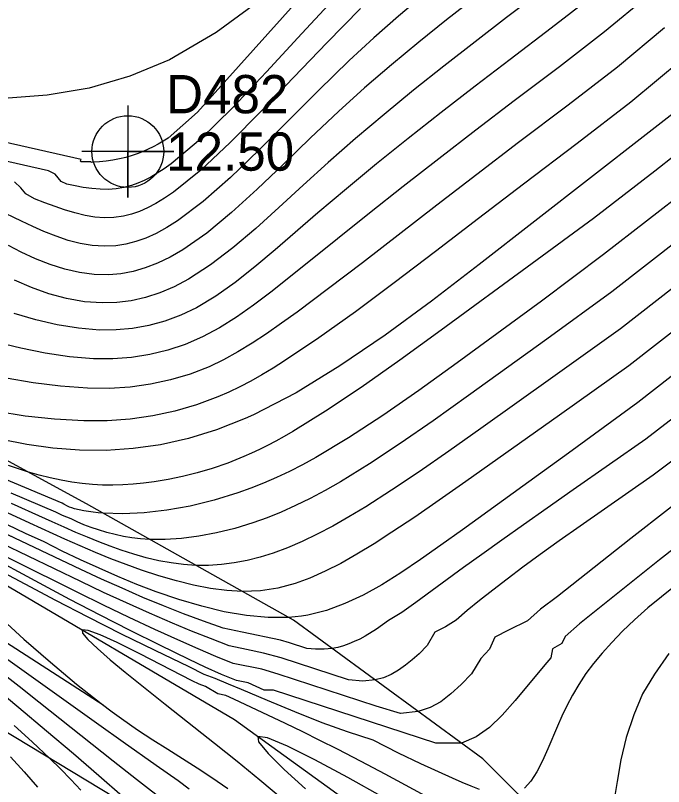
# Model space of a CAD drawing. Extents: x 2356077 to 2359823, y 225951 to 227822.
# Drawn here: x 2356930.8 to 2356973.1, y 227130.7 to 227181.1 of the extents above; entities that cross this region are included whole.
import ezdxf

# ---------------------------------------------------------------- set-up
doc = ezdxf.new("R2010")
doc.units = 0
for name, color, linetype in [('DTM Contours Major', 7, 'Continuous'), ('DTM Contours Minor', 7, 'Continuous'), ('Exist DTM Regular Point CELL', 7, 'Continuous'), ('Exist DTM Regular Point Cogo Elevation', 7, 'Continuous'), ('Exist DTM Regular Point Cogo Number', 7, 'Continuous'), ('PH Exist DTM Breakline', 7, 'Continuous'), ('PH Exist DTM Point', 7, 'Continuous')]:
    doc.layers.add(name, color=color, linetype=linetype)

msp = doc.modelspace()

# ---------------------------------------------------------------- linework, layer by layer
at = {"layer": 'DTM Contours Major'}
for points in [[(2356972.026, 227182.322), (2356969.223, 227179.989), (2356966.287, 227177.71), (2356963.332, 227175.475), (2356960.829, 227173.567), (2356958.409, 227171.699), (2356956.086, 227169.885), (2356953.873, 227168.138), (2356951.784, 227166.473), (2356948.61, 227163.919), (2356947.44, 227162.992), (2356946.307, 227162.133), (2356945.194, 227161.352), (2356944.088, 227160.659), (2356942.972, 227160.062), (2356941.849, 227159.576), (2356940.702, 227159.191), (2356939.529, 227158.907), (2356938.332, 227158.721), (2356937.11, 227158.631), (2356935.862, 227158.635), (2356934.291, 227158.762), (2356932.7, 227159.002), (2356931.108, 227159.326), (2356929.535, 227159.705)], [(2356953.289, 227181.517), (2356951.101, 227179.283), (2356948.938, 227177.037), (2356946.821, 227174.83), (2356944.783, 227172.77), (2356942.858, 227170.966), (2356941.078, 227169.526), (2356940.494, 227169.127), (2356939.93, 227168.784), (2356939.383, 227168.497), (2356938.849, 227168.265), (2356938.326, 227168.085), (2356937.813, 227167.957), (2356937.187, 227167.867), (2356936.564, 227167.849), (2356935.937, 227167.895), (2356935.299, 227168), (2356934.642, 227168.158), (2356933.961, 227168.363), (2356933.338, 227168.576), (2356932.684, 227168.816), (2356931.997, 227169.078), (2356931.43, 227169.404), (2356931.097, 227169.807), (2356930.699, 227170.192)], [(2356977.58, 227171.99), (2356969.171, 227165.437), (2356965.106, 227162.399), (2356959.614, 227158.372), (2356957.107, 227156.567), (2356954.741, 227154.923), (2356952.504, 227153.458), (2356950.38, 227152.19), (2356949.51, 227151.715), (2356948.653, 227151.278), (2356947.806, 227150.876), (2356946.964, 227150.508), (2356946.123, 227150.172), (2356945.279, 227149.868), (2356943.722, 227149.389), (2356942.166, 227149.011), (2356940.638, 227148.736), (2356939.166, 227148.563), (2356937.775, 227148.496), (2356936.493, 227148.536), (2356936.163, 227148.565), (2356935.841, 227148.603), (2356935.526, 227148.649), (2356935.215, 227148.703), (2356934.908, 227148.765), (2356934.62, 227148.833), (2356934.433, 227148.891), (2356934.281, 227148.949), (2356934.148, 227149.009), (2356933.91, 227149.133), (2356933.795, 227149.196), (2356925.541, 227152.672)], [(2356977.056, 227157.347), (2356971.934, 227153.378), (2356967.178, 227150.069), (2356965.48, 227148.883), (2356963.929, 227147.791), (2356962.511, 227146.783), (2356961.214, 227145.853), (2356960.024, 227144.992), (2356956.903, 227142.707), (2356955.997, 227142.057), (2356955.113, 227141.543), (2356954.339, 227140.968), (2356953.592, 227140.511), (2356953.236, 227140.322), (2356952.883, 227140.152), (2356952.529, 227140.004), (2356952.172, 227139.88), (2356951.806, 227139.781), (2356951.43, 227139.71), (2356950.907, 227139.66), (2356950.357, 227139.658), (2356949.78, 227139.698), (2356948.645, 227140.068), (2356948.057, 227140.251), (2356945.566, 227140.765), (2356944.316, 227141.04), (2356943.036, 227141.48), (2356941.732, 227141.962), (2356940.415, 227142.482), (2356939.064, 227143.046), (2356937.715, 227143.636), (2356936.37, 227144.245), (2356935.032, 227144.867), (2356925.931, 227149.171)], [(2356958.072, 227129.767), (2356954.907, 227131.485), (2356953.335, 227132.324), (2356951.784, 227133.131), (2356950.644, 227133.704), (2356949.515, 227134.258), (2356948.394, 227134.797), (2356945.024, 227136.394), (2356944.505, 227136.635), (2356943.974, 227136.745), (2356943.161, 227137.213), (2356942.75, 227137.384), (2356942.303, 227137.584), (2356938.887, 227139.352), (2356937.396, 227140.098), (2356936.292, 227140.592), (2356935.503, 227140.884), (2356935.112, 227140.919), (2356935.143, 227140.704), (2356935.492, 227140.285), (2356936.105, 227139.696), (2356936.93, 227138.974), (2356937.912, 227138.157), (2356938.999, 227137.279), (2356940.529, 227136.071), (2356942.938, 227134.179), (2356943.759, 227133.527), (2356945.232, 227132.337), (2356946.713, 227131.121), (2356948.195, 227129.886)], [(2356973.421, 227139.368), (2356972.492, 227138.023), (2356971.709, 227136.733), (2356971.139, 227135.362), (2356970.649, 227133.882), (2356970.299, 227132.425), (2356970.046, 227131.026), (2356969.842, 227129.718)], [(2356930.664, 227134.681), (2356931.855, 227133.602), (2356933.005, 227132.514), (2356933.692, 227131.836), (2356934.362, 227131.153), (2356935.021, 227130.459)]]:
    msp.add_lwpolyline(points, dxfattribs=at)
at = {"layer": 'DTM Contours Minor'}
for points in [[(2356952.783, 227186.063), (2356942.637, 227174.735), (2356940.738, 227173.041), (2356940.409, 227172.841), (2356940.083, 227172.655), (2356939.757, 227172.483), (2356939.431, 227172.326), (2356939.104, 227172.182), (2356938.777, 227172.052), (2356938.37, 227171.911), (2356937.959, 227171.79), (2356937.542, 227171.689), (2356937.117, 227171.607), (2356936.682, 227171.543), (2356936.235, 227171.496), (2356935.833, 227171.469), (2356935.706, 227171.466), (2356935.677, 227171.501), (2356935.03, 227171.503), (2356935.001, 227171.568), (2356935.042, 227171.65), (2356905.89, 227178.259)], [(2356951.779, 227182.412), (2356949.451, 227179.886), (2356947.15, 227177.379), (2356944.928, 227175.029), (2356942.834, 227172.978), (2356940.918, 227171.365), (2356940.463, 227171.039), (2356940.02, 227170.751), (2356939.588, 227170.499), (2356939.165, 227170.283), (2356938.749, 227170.103), (2356938.338, 227169.958), (2356937.835, 227169.825), (2356937.33, 227169.741), (2356936.818, 227169.703), (2356936.294, 227169.706), (2356935.751, 227169.749), (2356935.184, 227169.827), (2356934.662, 227169.922), (2356934.114, 227170.04), (2356933.744, 227170.223), (2356933.346, 227170.704), (2356932.911, 227170.912), (2356913.019, 227175.421)], [(2356957.407, 227182.402), (2356955.777, 227181.024), (2356954.156, 227179.599), (2356952.546, 227178.116), (2356950.536, 227176.164), (2356946.644, 227172.268), (2356944.791, 227170.484), (2356943.018, 227168.917), (2356941.34, 227167.648), (2356940.631, 227167.201), (2356939.941, 227166.826), (2356939.267, 227166.521), (2356938.607, 227166.286), (2356937.958, 227166.119), (2356937.318, 227166.017), (2356936.538, 227165.98), (2356935.762, 227166.031), (2356934.987, 227166.163), (2356934.208, 227166.367), (2356933.419, 227166.635), (2356932.617, 227166.956), (2356931.897, 227167.277), (2356931.155, 227167.624), (2356929.582, 227168.37)], [(2356965.242, 227182.756), (2356962.836, 227180.919), (2356960.77, 227179.334), (2356958.741, 227177.753), (2356956.758, 227176.175), (2356954.83, 227174.599), (2356952.964, 227173.025), (2356951.169, 227171.451), (2356949.538, 227169.965), (2356947.967, 227168.516), (2356946.445, 227167.141), (2356944.961, 227165.877), (2356943.504, 227164.762), (2356942.064, 227163.833), (2356941.125, 227163.341), (2356940.186, 227162.943), (2356939.248, 227162.639), (2356938.309, 227162.428), (2356937.369, 227162.308), (2356936.425, 227162.279), (2356935.257, 227162.363), (2356934.092, 227162.567), (2356932.936, 227162.879), (2356931.797, 227163.282), (2356930.684, 227163.764)], [(2356946.773, 227182.102), (2356943.859, 227179.94), (2356940.82, 227178.173), (2356938.231, 227177.087), (2356935.563, 227176.322), (2356932.818, 227175.846), (2356930, 227175.628)], [(2356960.733, 227182.215), (2356958.901, 227180.771), (2356957.09, 227179.312), (2356955.308, 227177.831), (2356953.559, 227176.324), (2356951.85, 227174.784), (2356950.025, 227173.061), (2356948.253, 227171.348), (2356946.535, 227169.704), (2356944.867, 227168.184), (2356943.251, 227166.846), (2356941.684, 227165.746), (2356940.855, 227165.268), (2356940.039, 227164.875), (2356939.233, 227164.565), (2356938.436, 227164.338), (2356937.644, 227164.19), (2356936.858, 227164.121), (2356935.892, 227164.14), (2356934.93, 227164.266), (2356933.972, 227164.486), (2356933.018, 227164.79), (2356932.07, 227165.166), (2356931.125, 227165.603), (2356930.299, 227166.028)], [(2356968.403, 227182.294), (2356965.753, 227180.227), (2356963.073, 227178.194), (2356960.789, 227176.449), (2356958.564, 227174.726), (2356956.412, 227173.03), (2356954.344, 227171.367), (2356952.37, 227169.741), (2356950.502, 227168.16), (2356947.716, 227165.742), (2356946.399, 227164.635), (2356945.113, 227163.624), (2356943.842, 227162.731), (2356942.576, 227161.964), (2356941.548, 227161.487), (2356940.515, 227161.098), (2356939.469, 227160.808), (2356938.409, 227160.614), (2356937.333, 227160.515), (2356936.24, 227160.509), (2356934.869, 227160.625), (2356933.479, 227160.858), (2356932.079, 227161.185), (2356930.677, 227161.585)], [(2356973.148, 227180.245), (2356970.064, 227177.691), (2356966.844, 227175.196), (2356963.614, 227172.755), (2356960.895, 227170.68), (2356958.28, 227168.666), (2356953.419, 227164.912), (2356951.201, 227163.221), (2356949.143, 227161.686), (2356948.133, 227160.954), (2356947.159, 227160.273), (2356946.21, 227159.647), (2356945.275, 227159.077), (2356944.341, 227158.566), (2356943.398, 227158.116), (2356942.157, 227157.631), (2356940.883, 227157.25), (2356939.576, 227156.969), (2356938.236, 227156.786), (2356936.865, 227156.7), (2356935.462, 227156.707), (2356933.697, 227156.836), (2356931.919, 227157.07), (2356930.159, 227157.377)], [(2356974.3, 227178.178), (2356970.939, 227175.402), (2356967.434, 227172.692), (2356963.932, 227170.044), (2356960.995, 227167.803), (2356958.179, 227165.642), (2356955.496, 227163.597), (2356952.954, 227161.701), (2356950.565, 227159.991), (2356948.337, 227158.499), (2356947.584, 227158.027), (2356946.848, 227157.587), (2356946.123, 227157.179), (2356945.407, 227156.802), (2356944.692, 227156.456), (2356943.976, 227156.141), (2356942.583, 227155.621), (2356941.164, 227155.209), (2356939.719, 227154.902), (2356938.246, 227154.697), (2356936.747, 227154.589), (2356935.222, 227154.575), (2356933.31, 227154.679), (2356931.395, 227154.892), (2356929.515, 227155.186)], [(2356975.574, 227176.121), (2356961.038, 227164.789), (2356957.93, 227162.392), (2356954.892, 227160.174), (2356951.945, 227158.162), (2356949.087, 227156.41), (2356946.311, 227154.974), (2356945.751, 227154.723), (2356943.883, 227153.99), (2356942.046, 227153.425), (2356940.236, 227153.019), (2356938.45, 227152.763), (2356936.684, 227152.648), (2356934.934, 227152.665), (2356933.194, 227152.802), (2356931.489, 227153.04), (2356929.843, 227153.357)], [(2356976.487, 227174.028), (2356972.511, 227170.887), (2356968.498, 227167.796), (2356964.492, 227164.863), (2356958.565, 227160.509), (2356955.858, 227158.545), (2356953.334, 227156.765), (2356951.001, 227155.2), (2356948.87, 227153.881), (2356948.304, 227153.557), (2356947.754, 227153.254), (2356947.217, 227152.971), (2356946.692, 227152.709), (2356946.177, 227152.465), (2356945.67, 227152.238), (2356944.626, 227151.817), (2356943.611, 227151.464), (2356942.623, 227151.173), (2356941.662, 227150.937), (2356940.724, 227150.749), (2356939.809, 227150.602), (2356939.123, 227150.513), (2356938.447, 227150.446), (2356937.777, 227150.401), (2356937.112, 227150.381), (2356936.448, 227150.386), (2356935.782, 227150.419), (2356935.111, 227150.48), (2356934.432, 227150.572), (2356933.739, 227150.694), (2356933.029, 227150.848), (2356932.295, 227151.034), (2356931.534, 227151.255), (2356930.299, 227151.663)], [(2356978.575, 227169.919), (2356969.715, 227163.014), (2356965.466, 227159.909), (2356960.345, 227156.224), (2356958.041, 227154.587), (2356955.888, 227153.099), (2356953.871, 227151.768), (2356951.977, 227150.602), (2356950.975, 227150.031), (2356950.001, 227149.51), (2356949.048, 227149.04), (2356948.111, 227148.618), (2356947.185, 227148.243), (2356946.264, 227147.913), (2356945.072, 227147.55), (2356943.891, 227147.26), (2356942.733, 227147.044), (2356941.61, 227146.9), (2356940.535, 227146.831), (2356939.518, 227146.835), (2356938.928, 227146.874), (2356938.359, 227146.94), (2356937.805, 227147.032), (2356937.261, 227147.148), (2356936.721, 227147.289), (2356936.18, 227147.453), (2356935.703, 227147.613), (2356935.218, 227147.79), (2356934.781, 227147.981), (2356934.395, 227148.18), (2356933.817, 227148.4), (2356933.395, 227148.617), (2356930.475, 227149.846)], [(2356979.571, 227167.848), (2356970.266, 227160.596), (2356965.857, 227157.428), (2356961.149, 227154.079), (2356959.056, 227152.601), (2356957.115, 227151.255), (2356955.311, 227150.042), (2356953.628, 227148.963), (2356952.534, 227148.3), (2356951.483, 227147.701), (2356950.469, 227147.165), (2356949.486, 227146.692), (2356948.527, 227146.281), (2356947.587, 227145.932), (2356946.729, 227145.666), (2356945.88, 227145.452), (2356945.038, 227145.292), (2356944.202, 227145.185), (2356943.371, 227145.133), (2356942.543, 227145.135), (2356941.732, 227145.189), (2356940.922, 227145.293), (2356940.111, 227145.443), (2356939.297, 227145.635), (2356938.479, 227145.865), (2356937.656, 227146.131), (2356936.934, 227146.389), (2356936.203, 227146.668), (2356935.463, 227146.968), (2356934.709, 227147.287), (2356933.94, 227147.622), (2356933.152, 227147.971), (2356931.84, 227148.562), (2356930.486, 227149.179)], [(2356980.568, 227165.779), (2356970.823, 227158.183), (2356966.294, 227154.951), (2356960.165, 227150.611), (2356958.436, 227149.398), (2356956.835, 227148.295), (2356955.346, 227147.3), (2356954.174, 227146.547), (2356953.061, 227145.869), (2356951.998, 227145.268), (2356950.977, 227144.747), (2356949.991, 227144.31), (2356949.03, 227143.958), (2356948.464, 227143.79), (2356947.899, 227143.654), (2356947.332, 227143.55), (2356946.758, 227143.478), (2356946.171, 227143.44), (2356945.568, 227143.434), (2356944.55, 227143.494), (2356943.488, 227143.633), (2356942.389, 227143.843), (2356941.264, 227144.117), (2356940.124, 227144.446), (2356938.978, 227144.823), (2356937.981, 227145.184), (2356936.985, 227145.572), (2356935.988, 227145.983), (2356934.989, 227146.412), (2356933.984, 227146.857), (2356931.687, 227147.899), (2356929.089, 227149.098)], [(2356981.594, 227163.731), (2356971.401, 227155.787), (2356966.875, 227152.457), (2356964.921, 227151.053), (2356959.958, 227147.458), (2356958.538, 227146.445), (2356957.203, 227145.513), (2356955.914, 227144.649), (2356954.675, 227143.873), (2356953.467, 227143.199), (2356952.273, 227142.636), (2356951.075, 227142.197), (2356949.857, 227141.892), (2356949.442, 227141.823), (2356949.021, 227141.77), (2356948.592, 227141.734), (2356947.252, 227141.726), (2356945.847, 227141.858), (2356944.396, 227142.109), (2356942.918, 227142.464), (2356941.431, 227142.904), (2356939.955, 227143.411), (2356938.69, 227143.894), (2356937.445, 227144.408), (2356936.218, 227144.945), (2356935.006, 227145.5), (2356933.807, 227146.065), (2356932.621, 227146.672), (2356931.418, 227147.209), (2356920.011, 227152.702)], [(2356983.238, 227156.471), (2356970.948, 227146.893), (2356966.153, 227143.109), (2356965.037, 227142.269), (2356964.186, 227141.515), (2356962.954, 227140.909), (2356962.067, 227140.448), (2356961.717, 227139.67), (2356961.157, 227139.052), (2356960.544, 227138.058), (2356959.854, 227137.35), (2356959.192, 227136.739), (2356958.529, 227136.231), (2356957.83, 227135.843), (2356957.06, 227135.588), (2356955.892, 227135.469), (2356954.312, 227135.934), (2356947.909, 227138.019), (2356946.853, 227138.347), (2356944.976, 227138.734), (2356943.841, 227139.192), (2356942.696, 227139.679), (2356941.554, 227140.179), (2356939.868, 227140.944), (2356938.185, 227141.734), (2356936.508, 227142.543), (2356934.839, 227143.362), (2356926.281, 227147.616)], [(2356977.757, 227155.047), (2356972.41, 227151.021), (2356967.644, 227147.702), (2356966.274, 227146.736), (2356965.026, 227145.842), (2356963.891, 227145.014), (2356962.86, 227144.243), (2356961.923, 227143.522), (2356961.07, 227142.843), (2356960.267, 227142.179), (2356959.535, 227141.55), (2356958.838, 227141.124), (2356958.142, 227140.763), (2356957.645, 227139.907), (2356957.112, 227139.365), (2356956.667, 227138.971), (2356956.224, 227138.607), (2356955.773, 227138.282), (2356955.3, 227138.008), (2356954.795, 227137.793), (2356954.245, 227137.649), (2356953.433, 227137.575), (2356952.509, 227137.665), (2356948.119, 227139.095), (2356946.957, 227139.402), (2356945.837, 227139.633), (2356944.723, 227139.888), (2356943.494, 227140.353), (2356942.258, 227140.841), (2356941.02, 227141.351), (2356939.506, 227142.004), (2356938.001, 227142.681), (2356936.506, 227143.374), (2356935.028, 227144.074), (2356926.404, 227148.214)], [(2356985.104, 227155.079), (2356972.813, 227145.5), (2356967.586, 227141.322), (2356966.647, 227140.482), (2356966.449, 227140.03), (2356965.835, 227139.68), (2356965.715, 227139.087), (2356965.326, 227138.628), (2356963.391, 227136.302), (2356962.551, 227135.344), (2356961.725, 227134.545), (2356960.853, 227133.931), (2356959.876, 227133.527), (2356958.212, 227133.519), (2356947.61, 227136.972), (2356947.007, 227136.992), (2356945.949, 227137.457), (2356945.191, 227137.613), (2356944.204, 227138.007), (2356943.151, 227138.49), (2356942.101, 227138.983), (2356940.175, 227139.914), (2356938.237, 227140.881), (2356936.286, 227141.881), (2356934.317, 227142.912), (2356932.328, 227143.969), (2356928.763, 227145.889)], [(2356976.526, 227145.963), (2356972.065, 227142.363), (2356971.193, 227141.579), (2356970.406, 227140.828), (2356969.7, 227140.106), (2356969.07, 227139.408), (2356968.511, 227138.731), (2356968.017, 227138.07), (2356967.539, 227137.351), (2356967.125, 227136.648), (2356966.764, 227135.96), (2356966.445, 227135.289), (2356966.156, 227134.633), (2356965.529, 227133.148), (2356965.175, 227132.359), (2356964.811, 227131.65), (2356964.424, 227131.047), (2356964.002, 227130.574)], [(2356961.063, 227130.487), (2356960.507, 227130.704), (2356959.919, 227130.954), (2356959.297, 227131.232), (2356957.229, 227132.18), (2356955.766, 227132.869), (2356954.117, 227133.709), (2356952.451, 227134.251), (2356950.783, 227134.856), (2356949.009, 227135.574), (2356947.213, 227136.308), (2356945.515, 227137.016), (2356944.661, 227137.38), (2356943.799, 227137.755), (2356943.09, 227138.003), (2356942.1, 227138.498), (2356939.881, 227139.564), (2356937.685, 227140.645), (2356935.506, 227141.751), (2356933.393, 227142.848), (2356931.393, 227143.899), (2356928.531, 227145.411)], [(2356929.621, 227141.836), (2356931.299, 227140.316), (2356933.037, 227138.802), (2356934.751, 227137.372), (2356936.359, 227136.101), (2356937.075, 227135.565), (2356937.689, 227135.122), (2356938.731, 227134.401), (2356939.731, 227133.742), (2356940.702, 227133.122), (2356942.613, 227131.911), (2356943.581, 227131.276), (2356944.625, 227130.559)], [(2356926.936, 227140.394), (2356930.995, 227137.235), (2356932.291, 227136.215), (2356937.137, 227132.362), (2356938.654, 227131.171), (2356940.705, 227129.58)], [(2356929.634, 227139.423), (2356936.203, 227134.734), (2356937.784, 227133.614), (2356939.955, 227132.09), (2356940.669, 227131.584), (2356941.381, 227131.07), (2356942.096, 227130.545)], [(2356929.205, 227137.313), (2356930.978, 227135.842), (2356932.774, 227134.336), (2356934.537, 227132.84), (2356936.21, 227131.397), (2356937.736, 227130.053)], [(2356954.801, 227129.971), (2356952.453, 227131.271), (2356950.309, 227132.421), (2356948.516, 227133.32), (2356947.222, 227133.868), (2356946.575, 227133.965), (2356946.639, 227133.598), (2356947.256, 227132.85), (2356948.312, 227131.802), (2356949.692, 227130.537)], [(2356930.43, 227132.622), (2356931.314, 227131.652), (2356932.198, 227130.656)]]:
    msp.add_lwpolyline(points, dxfattribs=at)
at = {"layer": 'Exist DTM Regular Point CELL'}
msp.add_lwpolyline([(2356938.092, 227175.171), (2356938.092, 227169.171), (2356938.092, 227172.171), (2356941.092, 227172.171), (2356935.092, 227172.171)], dxfattribs=at)
msp.add_circle((2356938.092, 227172.171), 2.344, dxfattribs=at)
at = {"layer": 'PH Exist DTM Breakline'}
for points in [[(2357004.214, 227103.914), (2356991.287, 227110.068), (2356980.978, 227116.297), (2356970.473, 227123.347), (2356961.286, 227132.494), (2356948.905, 227141.558), (2356935.397, 227149.152), (2356921.407, 227156.77), (2356909.769, 227164.171), (2356894.659, 227173.593), (2356880.876, 227181.799), (2356863.452, 227192.924), (2356849.479, 227201.151), (2356841.501, 227207.716)], [(2356845.766, 227194.655), (2356853.969, 227189.123), (2356862.736, 227184.209), (2356869.333, 227180.826), (2356876.141, 227176.086), (2356885.936, 227170.579), (2356899.652, 227162.048), (2356913.988, 227153.146), (2356929.206, 227144.397), (2356945.059, 227135.06), (2356958.825, 227125.117)], [(2357155.348, 226996.955), (2357128.448, 227014.182), (2357101.337, 227031.473), (2357077.603, 227046.254), (2357053.666, 227060.059), (2357032.869, 227072.571), (2357008.169, 227087.493), (2356986.501, 227100.092), (2356962.443, 227115.551), (2356940.024, 227128.271), (2356918.699, 227141.164), (2356897.865, 227153.843), (2356874.115, 227168.2), (2356855.847, 227178.772), (2356834.49, 227192.255)], [(2356847.087, 227190.239), (2356863.916, 227179.1), (2356877.122, 227171.49), (2356893.386, 227162.346), (2356906.978, 227153.855), (2356922.11, 227145.27), (2356936.477, 227136.025)]]:
    msp.add_lwpolyline(points, dxfattribs=at)
at = {"layer": 'PH Exist DTM Point'}
for p, q in [((2356945.995, 227154.384), (2356945.995, 227154.384)), ((2356965.726, 227140.084), (2356965.726, 227140.084))]:
    msp.add_line(p, q, dxfattribs=at)

# ---------------------------------------------------------------- texts
at = {"layer": 'Exist DTM Regular Point Cogo Elevation'}
msp.add_text('12.50', height=2.5, dxfattribs=at).set_placement((2356940.592, 227170.921))
at = {"layer": 'Exist DTM Regular Point Cogo Number'}
msp.add_text('D482', height=2.5, dxfattribs=at).set_placement((2356940.592, 227174.671))

doc.saveas('drawing.dxf')
